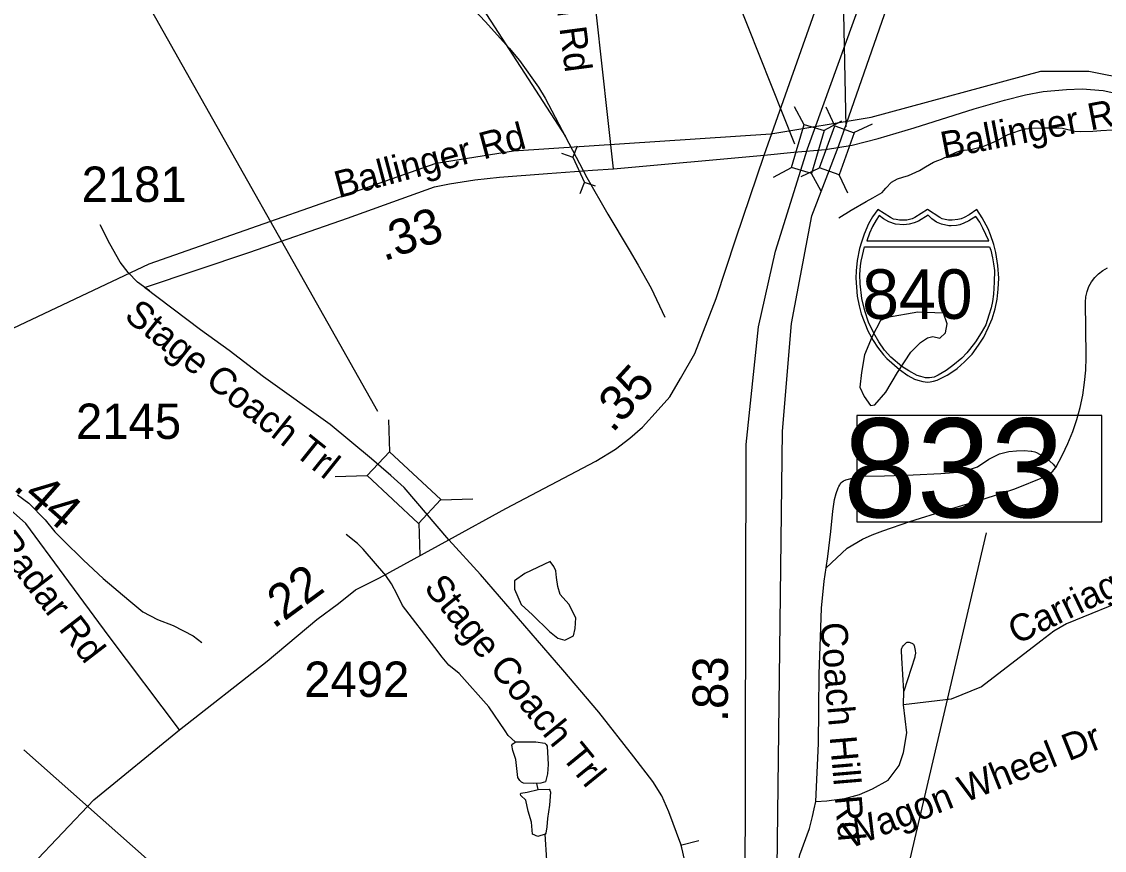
# Model space of a CAD drawing. Extents: x 1662474 to 1856135, y 779280 to 917889.
# Drawn here: x 1727075 to 1730904, y 854588 to 857518 of the extents above; entities that cross this region are included whole.
import ezdxf

# ---------------------------------------------------------------- set-up
doc = ezdxf.new("R2010")
doc.units = 0
for name, color, linetype in [('Exist Boundary Political City Limit New', 7, 'Continuous'), ('Exist Hydrographic Creek Single Shore', 7, 'Continuous'), ('Exist Hydrographic Misc Water Feature', 7, 'Continuous'), ('Exist Hydrographic Pond Under 1500 Sq Ft', 7, 'Continuous'), ('Exist Road Non-System Type 51', 7, 'Continuous'), ('Exist Road Non-System Type 51 Label', 7, 'Continuous'), ('Exist Road Primary Interstate Divided Center Attributed', 7, 'Continuous'), ('Exist Road Primary Interstate Mileage Hundredths English Label', 7, 'Continuous'), ('Exist Road Primary Interstate Shield CELL', 7, 'Continuous'), ('Exist Road Primary Interstate Shield Number Label', 7, 'Continuous'), ('Exist Road Primary Interstate Structure Standard Bridge CELL', 7, 'Continuous'), ('Exist Road Primary Interstate Structure Standard Bridge Number Label', 7, 'Continuous'), ('Exist Road Secondary Mileage Hundredths English Label', 7, 'Continuous'), ('Exist Road Secondary Mileage Tenths English Label', 7, 'Continuous'), ('Exist Road Secondary Structure Pipe CELL', 7, 'Continuous'), ('Exist Road Secondary Structure Pipe Number Label', 7, 'Continuous'), ('Exist Road Secondary Structure Standard Bridge CELL', 7, 'Continuous'), ('Exist Road Secondary Structure Standard Bridge Number Label', 7, 'Continuous'), ('Exist Road Secondary Type 51 Attributed', 7, 'Continuous'), ('Exist Road Secondary Type 51 Label', 7, 'Continuous'), ('Exist Road Secondary Type 51 Number Label', 7, 'Continuous'), ('Map Preparation Boundary City Limit Buffer Line', 7, 'Continuous')]:
    doc.layers.add(name, color=color, linetype=linetype)

msp = doc.modelspace()

# ---------------------------------------------------------------- linework, layer by layer
at = {"layer": 'Exist Boundary Political City Limit New'}
msp.add_lwpolyline([(1724119.9, 853967.1), (1725958.9, 855770.9), (1726520.5, 856187), (1727526.9, 856661.2), (1728540.8, 857016.9), (1728814.5, 857061.3), (1729724.8, 857120.6), (1730080, 857179.9), (1730679.4, 857342.9), (1730849.6, 857342.9), (1730997.6, 857313.2)], dxfattribs=at)
at = {"layer": 'Exist Hydrographic Creek Single Shore'}
msp.add_lwpolyline([(1729965.5, 856823.8), (1730008.6, 856850.6), (1730061.4, 856881.6), (1730086, 856894.7), (1730118.6, 856913.3), (1730123.9, 856920.1), (1730131.4, 856928.6), (1730151.9, 856950.6), (1730172.6, 856961.6), (1730191.5, 856967.9), (1730211.8, 856973.9), (1730251.1, 856990.8), (1730272.1, 857004.9), (1730300.2, 857020.7), (1730315.4, 857026.7), (1730328.5, 857031.2), (1730355, 857044.6), (1730377.6, 857055.6), (1730396.2, 857062.4), (1730432.5, 857065.6), (1730474.8, 857076.6), (1730504.4, 857087.9), (1730532.2, 857101), (1730556.9, 857115.1), (1730564, 857118.6), (1730603.9, 857133.2), (1730625.4, 857138.8), (1730647.1, 857141.1), (1730684.1, 857142.2), (1730743, 857142.4), (1730756.1, 857140.9), (1730799.6, 857130.6), (1730819.6, 857129.3), (1730864, 857130.1), (1730892, 857132.8), (1730933.5, 857135.4)], dxfattribs=at)
at = {"layer": 'Exist Hydrographic Misc Water Feature'}
for p, q in [((1728821.1, 854971.2), (1728795.5, 854994.3)), ((1728901.8, 854802.7), (1728897.7, 854824.9)), ((1728933.2, 854553.5), (1728927, 854645.3))]:
    msp.add_line(p, q, dxfattribs=at)
for points in [[(1728671.9, 857562.9), (1728715.8, 857516.9), (1728799.7, 857424.1), (1728835.5, 857379.8), (1728903.2, 857285.7), (1728927, 857247.5), (1729010.6, 857087.5), (1729074.4, 856967.1), (1729147.8, 856836.8), (1729223.7, 856710.5), (1729255.3, 856656.5), (1729301.2, 856576), (1729350.4, 856472.4)], [(1727061, 855844.5), (1727101, 855815), (1727159, 855756.4), (1727192.7, 855713.9), (1727222.6, 855684.5), (1727294.4, 855614.1), (1727364.1, 855549.5), (1727454.1, 855473), (1727503.7, 855430.9), (1727555.8, 855404.5), (1727611.8, 855382.8), (1727681.9, 855346.1), (1727712.9, 855323.3)], [(1728795.5, 854994.3), (1728785.5, 855010.9), (1728727.7, 855095), (1728622.1, 855213.6), (1728586, 855243.1), (1728562.4, 855271.5), (1728536.4, 855305.7), (1728422.8, 855454.1), (1728402.9, 855492.2), (1728383, 855530.3), (1728363.1, 855560.3), (1728283.1, 855653), (1728263.2, 855673.2), (1728223.2, 855705.2)]]:
    msp.add_lwpolyline(points, dxfattribs=at)
at = {"layer": 'Exist Hydrographic Pond Under 1500 Sq Ft'}
for points in [[(1730335.5, 856487.1), (1730245, 856490.9), (1730137.5, 856472), (1730112.9, 856460.7), (1730082.8, 856404.2), (1730056.4, 856340.1), (1730045, 856277.9), (1730039.4, 856225.1), (1730054.5, 856193), (1730077.1, 856161), (1730092.2, 856162.9), (1730131.8, 856208.1), (1730173.3, 856277.9), (1730220.4, 856349.5), (1730254.4, 856383.4), (1730278.9, 856400.4), (1730297.8, 856404.2), (1730322.3, 856398.5), (1730343, 856417.4), (1730348.7, 856449.4), (1730335.5, 856487.1)], [(1728944.4, 855609.8), (1728854.8, 855566.4), (1728818.4, 855541.3), (1728818.4, 855511.9), (1728842.2, 855457.3), (1728881.4, 855420.9), (1728941.6, 855362.2), (1728971, 855338.4), (1728996.2, 855331.4), (1729027, 855346.8), (1729032.6, 855372), (1729035.4, 855409.7), (1729010.2, 855458.7), (1728979.4, 855492.3), (1728971, 855520.3), (1728966.8, 855552.5), (1728964, 855576.2), (1728957, 855591.6), (1728944.4, 855609.8)], [(1728823.6, 854971.2), (1728893.6, 854971.2), (1728925.1, 854966.9), (1728930.3, 854962.8), (1728933.6, 854956.9), (1728937.9, 854891.2), (1728934.8, 854858.5), (1728927.9, 854829.8), (1728911.2, 854826), (1728886.5, 854824.1), (1728850.7, 854825.5), (1728843.3, 854829.4), (1728837.1, 854835.5), (1728830.7, 854845.5), (1728823.6, 854909.8), (1728812.1, 854941.2), (1728809.3, 854959.8), (1728811.9, 854965.1), (1728816.4, 854967.3), (1728823.6, 854971.2)], [(1728927, 854645.3), (1728900.8, 854636.9), (1728882.2, 854645.5), (1728877.9, 854688.3), (1728866.4, 854726.9), (1728857.9, 854765.5), (1728840.7, 854782.6), (1728839.4, 854786.2), (1728840.7, 854789.8), (1728863.6, 854794.1), (1728901.8, 854802.7)], [(1728901.8, 854802.7), (1728940.8, 854804.1), (1728943.7, 854801.3), (1728945.1, 854794.1), (1728942.2, 854748.3), (1728935.1, 854701.2), (1728932.2, 854671.2), (1728929.3, 854648.3), (1728927, 854645.3)]]:
    msp.add_lwpolyline(points, dxfattribs=at)
at = {"layer": 'Exist Road Non-System Type 51'}
for p, q in [((1730193.9, 855102.9), (1730195.1, 855151.4)), ((1729469.9, 854622), (1729405.1, 854604.9))]:
    msp.add_line(p, q, dxfattribs=at)
for points in [[(1729701.8, 857045.1), (1729805.9, 857055.7), (1729917.6, 857066.1), (1730012.1, 857081.1), (1730104.2, 857104.1), (1730232.1, 857142.1), (1730444.1, 857208.9), (1730551.2, 857240), (1730625, 857258.5), (1730688.3, 857271.2), (1730770.1, 857278.1), (1730825.4, 857280.4), (1730900.3, 857274.6), (1730953.9, 857261.9)], [(1727528.1, 856565.5), (1727485.5, 856597.2), (1727452.4, 856630.4), (1727424.4, 856667.9), (1727386.9, 856732.4), (1727353.5, 856799.9)], [(1730732.1, 855942), (1730744.6, 855964.4), (1730756.5, 855986.6), (1730775.6, 856026.9), (1730792.5, 856068.3), (1730806.8, 856110.6), (1730818.5, 856153.7), (1730827.8, 856197.4), (1730834.2, 856241.6), (1730838.2, 856286.1), (1730839.6, 856330.6), (1730839.5, 856337.9), (1730837.6, 856525.1), (1730837.6, 856526.4), (1730839, 856545.2), (1730843, 856563.8), (1730849.6, 856581.5), (1730858.8, 856598.1), (1730870.1, 856613.2), (1730883.5, 856626.6), (1730898.6, 856638), (1730915.2, 856647.1)], [(1729920.6, 855586.4), (1729926.6, 855627), (1729937.1, 855714.8), (1729944.1, 855787.2), (1729948.9, 855820.2), (1729950.1, 855827.8), (1729955.5, 855849.1), (1729963.4, 855869.6), (1729965.6, 855874.4), (1729968.9, 855880.8), (1729969.9, 855882.6), (1729973.2, 855887.3), (1729977.2, 855891.4), (1729982, 855894.7), (1729987.2, 855897.1), (1729990.4, 855898.1), (1730022.2, 855906.4), (1730023.5, 855906.7), (1730042.2, 855910), (1730053.1, 855910.7), (1730127.1, 855912.4), (1730228.5, 855915.7), (1730325.5, 855920.5), (1730401.4, 855926), (1730455.1, 855943.8), (1730495.6, 855970.6), (1730533.6, 855989.4), (1730566, 855997.5), (1730593.6, 855999.9), (1730620.9, 856001.9), (1730645.8, 855999.8), (1730647.6, 855999.6), (1730658.5, 855996.9), (1730664.5, 855994.1), (1730694, 855977.7), (1730707.9, 855967.4), (1730711.9, 855964.2), (1730722.8, 855953.4), (1730723.1, 855952.9), (1730732.1, 855942)], [(1729920.6, 855586.4), (1729994.8, 855656.5), (1730049.4, 855688.5), (1730083, 855704), (1730121.1, 855717.5), (1730216.8, 855750.4), (1730344.6, 855791.2), (1730475.1, 855830), (1730587.6, 855866.1), (1730692.4, 855908.5), (1730698, 855911.1), (1730710.5, 855918.9), (1730721.5, 855928.8), (1730725.2, 855933.2), (1730732.1, 855942)], [(1731365.5, 855633.2), (1731213.5, 855589.4), (1731138.5, 855547.4), (1731007.2, 855485.5), (1730770, 855389.2), (1730726.1, 855363.4), (1730679.4, 855327.2), (1730470, 855166.6), (1730362.4, 855122.8), (1730193.9, 855102.9)], [(1729883.4, 854760.6), (1729893.1, 854965.6), (1729894, 855084.8), (1729895.9, 855212.4), (1729900.2, 855341.6), (1729903.9, 855444.8), (1729913.6, 855539.2), (1729920.6, 855586.4)], [(1730195.1, 855151.4), (1730187.6, 855268.2), (1730186.5, 855293.4), (1730186.4, 855294.4), (1730186.9, 855298.9), (1730188, 855303.2), (1730189.9, 855307.3), (1730192.5, 855311), (1730194, 855312.7), (1730202.1, 855320.9), (1730203, 855321.6), (1730204.6, 855322.7), (1730206.4, 855323.6), (1730208.4, 855324.1), (1730210.4, 855324.2), (1730212.4, 855324.1), (1730214.1, 855323.6), (1730223.8, 855320.2), (1730225.6, 855319.4), (1730227.4, 855318.2), (1730228.9, 855316.7), (1730230, 855315), (1730231, 855313.1), (1730231.4, 855311.7), (1730235, 855295.1), (1730236.1, 855285.4), (1730234.6, 855274.2), (1730233.9, 855271.6), (1730195.1, 855151.4)], [(1729883.4, 854760.6), (1729923.1, 854763.2), (1729939.5, 854765.1), (1729986.1, 854771.7), (1730037.8, 854785.1), (1730083.8, 854806.1), (1730139.9, 854836.2), (1730178.4, 854888.4), (1730193.9, 854934.1), (1730205.4, 855003.9), (1730193.9, 855102.9)], [(1729811.2, 854235.8), (1729810.1, 854274.4), (1729808.6, 854380.9), (1729810.1, 854478.2), (1729827.4, 854572.8), (1729861.6, 854664.9), (1729872, 854707.4), (1729878.6, 854734.6), (1729883.4, 854760.6)]]:
    msp.add_lwpolyline(points, dxfattribs=at)
at = {"layer": 'Exist Road Primary Interstate Divided Center Attributed'}
for points in [[(1729964.7, 857080.3), (1730153.5, 857622), (1730381.9, 858269.3), (1730683.2, 859111.5), (1730912.8, 859776.7), (1731016.9, 860070.1)], [(1729854.6, 857067.7), (1730071.1, 857667.9), (1730225.1, 858119.2), (1730373.5, 858526.9), (1730527.5, 858944.6), (1730656.9, 859313), (1730786.2, 859673.7), (1730918.4, 860026.4)], [(1729630, 852696.3), (1729637.5, 856023), (1729681.5, 856438.4), (1729741.3, 856705.9), (1729854.6, 857067.7)], [(1729724.4, 852691.6), (1729766.5, 856070.2), (1729798, 856451), (1729870.3, 856831.7), (1729964.7, 857080.3)]]:
    msp.add_lwpolyline(points, dxfattribs=at)
at = {"layer": 'Exist Road Primary Interstate Shield CELL'}
for points in [[(1730278.4, 856243.2), (1730287.9, 856244.1), (1730300.6, 856246.6), (1730313, 856250.7), (1730327.1, 856256.9), (1730348, 856268.4), (1730364.7, 856278.3), (1730384.1, 856291.3), (1730410.2, 856315), (1730436.2, 856342.4), (1730459.2, 856373.4), (1730477.5, 856402.4), (1730493.6, 856435.6), (1730507, 856466.5), (1730517.7, 856501.8), (1730524.7, 856536.1), (1730528.3, 856571.8), (1730530.7, 856611.3), (1730528, 856655.9), (1730520.2, 856701.4), (1730513, 856729.8), (1730501.9, 856763.7), (1730492.9, 856785.4), (1730472.1, 856823.8), (1730453.4, 856853.4), (1730426.1, 856834.3), (1730408.4, 856824.8), (1730397.5, 856820), (1730386.4, 856817.8), (1730365.9, 856815.3), (1730353, 856815.9), (1730341, 856818.6), (1730330.9, 856820.8), (1730322.7, 856824.8), (1730278.4, 856853.4), (1730234.2, 856824.8), (1730224.9, 856820.6), (1730215.4, 856818.6), (1730206.2, 856816.1), (1730191.1, 856815.3), (1730179.5, 856815.7), (1730167.6, 856817.8), (1730158.3, 856819.8), (1730147.8, 856824.8), (1730102.6, 856853.4), (1730084.9, 856827.7), (1730070.4, 856802.3), (1730055.1, 856766.4), (1730045.5, 856738.6), (1730038.7, 856715.7), (1730030.4, 856673.7), (1730026.1, 856637.2), (1730025.3, 856611.3), (1730030.1, 856546.8), (1730037.1, 856512.5), (1730044.3, 856484.7), (1730068.2, 856424.6), (1730086.1, 856391), (1730101.5, 856366.9), (1730123.1, 856339.7), (1730134.8, 856326.7), (1730179.6, 856287.6), (1730209.5, 856267.1), (1730233.4, 856254.2), (1730244.7, 856249.9), (1730262.3, 856245)], [(1730108, 856832.7), (1730097, 856815.8), (1730084.3, 856792.9), (1730074.2, 856769.3), (1730063.8, 856743.1), (1730495.4, 856743), (1730485.4, 856765.4), (1730474.6, 856787.9), (1730463.3, 856808.5), (1730449.6, 856828.4), (1730425.4, 856813.1), (1730407.8, 856804.8), (1730393.6, 856799.9), (1730381.6, 856797.2), (1730363, 856795.7), (1730354.7, 856796.2), (1730328.8, 856802.1), (1730311.2, 856809.3), (1730294.5, 856820.4), (1730281, 856833.1), (1730246.8, 856812.5), (1730231.7, 856805.8), (1730214.2, 856801.3), (1730195.1, 856798.9), (1730165.7, 856802.1), (1730142.6, 856810.1), (1730122.7, 856820.4)], [(1730497.9, 856721.7), (1730502.6, 856709.5), (1730508.9, 856682.4), (1730512.3, 856661.6), (1730515.7, 856637.6), (1730514.5, 856596.5), (1730512.5, 856553.9), (1730508.6, 856528.7), (1730503.4, 856505.7), (1730496.2, 856480.3), (1730484.7, 856446.4), (1730468.8, 856417.8), (1730448.9, 856386), (1730427.4, 856358.1), (1730418.1, 856346.5), (1730400.4, 856327.9), (1730368.2, 856302), (1730344.6, 856284.4), (1730316.5, 856267.8), (1730302.1, 856261.4), (1730285.5, 856257.9), (1730271.8, 856258.9), (1730255.1, 856263.3), (1730241.7, 856267), (1730212.3, 856282.9), (1730188.4, 856298.8), (1730148.6, 856331.4), (1730127.2, 856356.6), (1730107.1, 856385.9), (1730089.3, 856416), (1730070.2, 856455.7), (1730056.7, 856495.6), (1730047, 856538.7), (1730040.4, 856591.3), (1730039.6, 856623.4), (1730041.6, 856654.2), (1730044.5, 856670.4), (1730048.4, 856690.5), (1730056.3, 856721.4)]]:
    msp.add_lwpolyline(points, close=True, dxfattribs=at)
at = {"layer": 'Exist Road Primary Interstate Structure Standard Bridge CELL'}
for p, q in [((1729843, 857153.4), (1729808.7, 857216.7)), ((1729950.9, 857149.6), (1729920.2, 857214.8)), ((1729912.1, 857132.9), (1729975.4, 857167.3)), ((1730018.7, 857125.2), (1730083.9, 857155.9)), ((1729734.5, 856968), (1729797.8, 857002.3)), ((1729832.1, 856970.6), (1729897.2, 857001.3)), ((1729902.8, 856918), (1729868.5, 856981.3)), ((1729997.2, 856911.2), (1729966.6, 856976.3))]:
    msp.add_line(p, q, dxfattribs=at)
for points in [[(1729797.8, 857002.3), (1729842.7, 857153.5), (1729913.4, 857132.6), (1729868.5, 856981.3)], [(1729897.2, 857001.3), (1729950.6, 857149.7), (1730019.9, 857124.8), (1729966.6, 856976.3)]]:
    msp.add_lwpolyline(points, close=True, dxfattribs=at)
at = {"layer": 'Exist Road Primary Interstate Structure Standard Bridge Number Label'}
msp.add_lwpolyline([(1730894.9, 856125.4), (1730028.4, 856125.4), (1730028.4, 855749.8), (1730894.9, 855749.8)], close=True, dxfattribs=at)
at = {"layer": 'Exist Road Secondary Structure Pipe CELL'}
for p, q in [((1729039.9, 857077.7), (1729024.3, 857039.1)), ((1728984.9, 857052.5), (1729024.3, 857039.1)), ((1729024.3, 857039.1), (1729065.7, 856948.9)), ((1729050.1, 856910.3), (1729065.7, 856948.9)), ((1729105.1, 856935.5), (1729065.7, 856948.9))]:
    msp.add_line(p, q, dxfattribs=at)
at = {"layer": 'Exist Road Secondary Structure Pipe Number Label'}
msp.add_line((1729000.4, 857112), (1727894.1, 858820.4), dxfattribs=at)
at = {"layer": 'Exist Road Secondary Structure Standard Bridge CELL'}
for p, q in [((1728373.1, 856110.5), (1728376.8, 855997.4)), ((1728184.5, 855909.2), (1728297.6, 855912.9)), ((1728557.3, 855827.6), (1728670.5, 855831.3)), ((1728480, 855744.9), (1728483.7, 855631.8))]:
    msp.add_line(p, q, dxfattribs=at)
msp.add_lwpolyline([(1728376.8, 855997.4), (1728557.7, 855827.9), (1728478.5, 855743.4), (1728297.6, 855912.9)], close=True, dxfattribs=at)
at = {"layer": 'Exist Road Secondary Structure Standard Bridge Number Label'}
for p, q in [((1729809.1, 857084.5), (1728134.7, 861320.7)), ((1729991.2, 857146.1), (1729914.5, 860709.9)), ((1728335.5, 856139.3), (1727161.7, 858217.1)), ((1729816.3, 852844.1), (1730487.8, 855710.3)), ((1729555.8, 852755.3), (1727083.3, 854942.9))]:
    msp.add_line(p, q, dxfattribs=at)
at = {"layer": 'Exist Road Secondary Type 51 Attributed'}
msp.add_line((1729168.3, 856997.2), (1729701.8, 857045.1), dxfattribs=at)
for points in [[(1729701.8, 857045.1), (1730024.7, 857959.5), (1730439.5, 859097.7), (1730683.7, 859812), (1730748.2, 860005.5), (1730762, 860139.2), (1730785.1, 860369.6), (1730782.8, 860604.6), (1730798.9, 860770.5), (1730849.6, 861120.7), (1730909.5, 861300.4), (1730946.4, 861360.3), (1730997, 861429.1)], [(1729168.3, 856997.2), (1729028.3, 858269), (1728972.8, 858321), (1728806.3, 858345.5), (1728752.5, 858360.2), (1728728, 858414), (1728728, 858560.9)], [(1728585.7, 855685.3), (1728787.8, 855796.2), (1729106, 855963.9), (1729175.9, 856006.5), (1729226.6, 856045), (1729271.1, 856084.5), (1729326.9, 856145.3), (1729367.4, 856190.9), (1729405.9, 856255.7), (1729455.6, 856344.9), (1729531.6, 856538.4), (1729600.5, 856750.2), (1729701.8, 857045.1)], [(1727510.3, 856577.6), (1727882.9, 856702.4), (1728227.4, 856823.4), (1728447.4, 856902.1), (1728535.1, 856933.3), (1728588.6, 856943.7), (1728677.8, 856958.6), (1728765.5, 856967.5), (1728934.9, 856980.9), (1729094, 856992.7), (1729168.3, 856997.2)], [(1728427.7, 855870.4), (1728380.6, 855913), (1728312.3, 855972.3), (1728166.7, 856093.5), (1727930.8, 856261.7), (1727809.4, 856354.8), (1727707.8, 856428.1), (1727510.3, 856577.6)], [(1727633.9, 855014.2), (1727385, 855344.4), (1727225.4, 855559.3), (1727090.4, 855743.5), (1726937, 855878.5), (1726777.5, 855952.2), (1726575, 856013.6), (1726458.4, 856019.7), (1726347.9, 856001.3), (1726090.2, 855823.3), (1725881.5, 855602.3)], [(1728585.7, 855685.3), (1728427.7, 855870.4)], [(1727633.9, 855014.2), (1727943.5, 855257.2), (1728119.9, 855404.5), (1728195.7, 855460.3), (1728256, 855509.4), (1728340.8, 855551.8), (1728585.7, 855685.3)], [(1729518, 854174.6), (1729515.2, 854185), (1729443.4, 854451.6), (1729409.6, 854597.1), (1729406.7, 854609.6), (1729364.4, 854724.3), (1729339, 854780.7), (1729308, 854831.5), (1729240.2, 854918.9), (1729116.1, 855076.9), (1728989.1, 855226.4), (1728698.4, 855563.7), (1728585.7, 855685.3)], [(1726682.5, 852212.6), (1726701.8, 852617.4), (1726722.4, 852940.4), (1726729.3, 853393.9), (1726743.1, 853710), (1726779, 853914.9), (1726846.5, 854129.8), (1726951.7, 854345), (1727111.3, 854535.3), (1727331, 854766.5), (1727633.9, 855014.2)]]:
    msp.add_lwpolyline(points, dxfattribs=at)
at = {"layer": 'Map Preparation Boundary City Limit Buffer Line'}
msp.add_lwpolyline([(1724119.9, 853967.1), (1725958.9, 855770.9), (1726520.5, 856187), (1727526.9, 856661.2), (1728540.8, 857016.9), (1728814.5, 857061.3), (1729724.8, 857120.6), (1730080, 857179.9), (1730679.4, 857342.9), (1730849.6, 857342.9), (1730997.6, 857313.2)], dxfattribs=at)

# ---------------------------------------------------------------- texts
at = {"layer": 'Exist Road Non-System Type 51 Label'}
for s, rotation, p in [('Ballinger Rd', 10.895, (1730335.1, 857032.7)), ('Carriage Ln', 25.9715, (1730593.4, 855314.3)), ('Coach Hill Rd', 274.8424, (1729898.9, 855390.9)), ('Wagon Wheel Dr', 21.8131, (1730004.2, 854592.8))]:
    msp.add_text(s, height=95, rotation=rotation, dxfattribs=at).set_placement(p)
at = {"layer": 'Exist Road Primary Interstate Mileage Hundredths English Label'}
msp.add_text('.83', height=125, rotation=89.8713, dxfattribs=at).set_placement((1729572.8, 855041.3))
at = {"layer": 'Exist Road Primary Interstate Shield Number Label'}
msp.add_text('840', height=175, dxfattribs=at).set_placement((1730047.8, 856467))
at = {"layer": 'Exist Road Primary Interstate Structure Standard Bridge Number Label'}
msp.add_text('833', height=350, dxfattribs=at).set_placement((1729981, 855765.4))
at = {"layer": 'Exist Road Secondary Mileage Hundredths English Label'}
for s, rotation, p in [('.35', 47.4896, (1729164.8, 856061)), ('.44', 318.6408, (1727041.8, 855866.8)), ('.22', 36.3268, (1727966.3, 855369.1))]:
    msp.add_text(s, height=125, rotation=rotation, dxfattribs=at).set_placement(p)
at = {"layer": 'Exist Road Secondary Mileage Tenths English Label'}
msp.add_text('.33', height=125, rotation=19.6911, dxfattribs=at).set_placement((1728356.5, 856669.8))
at = {"layer": 'Exist Road Secondary Type 51 Label'}
for s, rotation, p in [('Breezewood Rd', 277.4191, (1728881.3, 858231)), ('Ballinger Rd', 14.9463, (1728196.3, 856893.2)), ('Stage Coach Trl', 321.3429, (1727433.9, 856469.1)), ('Radar Rd', 307.5979, (1726970.8, 855673.1)), ('Stage Coach Trl', 309.1917, (1728494.7, 855515.2))]:
    msp.add_text(s, height=95, rotation=rotation, dxfattribs=at).set_placement(p)
at = {"layer": 'Exist Road Secondary Type 51 Number Label'}
for s, p in [('2181', (1727287.5, 856880.3)), ('2145', (1727267.5, 856042.4)), ('2492', (1728074.5, 855130.5))]:
    msp.add_text(s, height=125, dxfattribs=at).set_placement(p)

doc.saveas('drawing.dxf')
